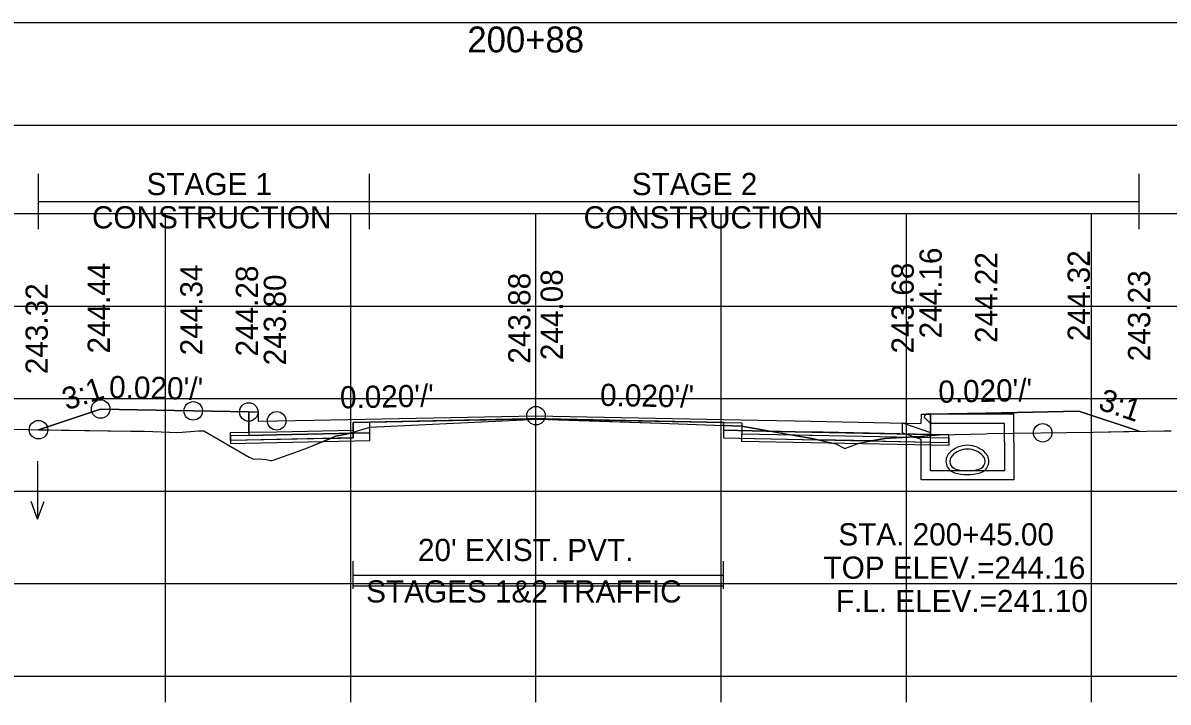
# Model space of a CAD drawing. Extents: x 1369627 to 1374022, y 380035 to 398173.
# Drawn here: x 1372070.8 to 1372132.7, y 380274.7 to 380311.4 of the extents above; entities that cross this region are included whole.
import ezdxf

# ---------------------------------------------------------------- set-up
doc = ezdxf.new("R2010")
doc.units = 0
for name, color, linetype in [('Default', 7, 'Continuous'), ('R_Alt Surface', 7, 'Continuous'), ('R_Axis', 7, 'Continuous'), ('R_Axis Annot', 7, 'Continuous'), ('R_Drive', 7, 'Continuous'), ('R_Exist Surface', 7, 'Continuous'), ('R_Fin Surface', 7, 'Continuous'), ('R_Grid', 7, 'Continuous'), ('R_MOT', 7, 'Continuous'), ('R_No Plot', 7, 'Continuous'), ('R_Water', 7, 'Continuous'), ('R_Water Annot', 7, 'Continuous'), ('R_Xsect Elev', 7, 'Continuous'), ('R_Xsect Slope', 7, 'Continuous'), ('T_Vehicle Path Rt', 7, 'Continuous')]:
    doc.layers.add(name, color=color, linetype=linetype)

msp = doc.modelspace()

# ---------------------------------------------------------------- linework, layer by layer
at = {"layer": 'Default'}
for p, q in [((1372088.652, 380280.811), (1372088.652, 380282.311)), ((1372108.652, 380280.811), (1372108.652, 380282.311)), ((1372088.652, 380281.561), (1372108.652, 380281.561))]:
    msp.add_line(p, q, dxfattribs=at)
msp.add_lwpolyline([(1371948.53, 380305.871), (1372248.53, 380305.871), (1372248.53, 380311.393), (1371948.53, 380311.393)], close=True, dxfattribs=at)
at = {"layer": 'R_Alt Surface'}
msp.add_line((1372089.564, 380289.823), (1372098.53, 380290.002), dxfattribs=at)
msp.add_lwpolyline([(1372083.03, 380290.373), (1372083.03, 380289.276), (1372084.53, 380289.306), (1372088.652, 380289.388), (1372088.652, 380289.805), (1372098.53, 380290.002), (1372108.652, 380289.8), (1372108.652, 380289.383), (1372112.53, 380289.306), (1372119.83, 380289.16), (1372119.838, 380290.256)], dxfattribs=at)
for points in [[(1372082.03, 380289.256), (1372083.03, 380289.276), (1372084.53, 380289.306), (1372088.652, 380289.388), (1372088.652, 380288.972), (1372082.03, 380288.839)], [(1372120.83, 380288.723), (1372120.83, 380289.14), (1372119.83, 380289.16), (1372114.03, 380289.276), (1372112.53, 380289.306), (1372108.652, 380289.383), (1372108.652, 380288.967), (1372119.826, 380288.743)]]:
    msp.add_lwpolyline(points, close=True, dxfattribs=at)
at = {"layer": 'R_Axis'}
for p, q in [((1371948.53, 380276.097), (1372248.53, 380276.097)), ((1372078.53, 380274.697), (1372078.53, 380276.097)), ((1372088.53, 380274.697), (1372088.53, 380276.097)), ((1372098.53, 380274.697), (1372098.53, 380276.097)), ((1372108.53, 380274.697), (1372108.53, 380276.097)), ((1372118.53, 380274.697), (1372118.53, 380276.097)), ((1372128.53, 380274.697), (1372128.53, 380276.097))]:
    msp.add_line(p, q, dxfattribs=at)
at = {"layer": 'R_Drive'}
for centre, radius, start, end in [((1372121.826, 380287.218), 1.354, 43.64848, 136.35152), ((1372121.826, 380287.218), 1.146, 43.64848, 136.35152), ((1372121.313, 380287.707), 0.646, 136.35152, 253.95293), ((1372121.313, 380287.707), 0.438, 136.35152, 253.95293), ((1372122.338, 380287.707), 0.438, 286.04707, 43.64848), ((1372122.338, 380287.707), 0.646, 286.04707, 43.64848), ((1372121.826, 380289.488), 2.5, 253.95293, 286.04707), ((1372121.826, 380289.488), 2.292, 253.95293, 286.04707)]:
    msp.add_arc(centre, radius, start, end, dxfattribs=at)
at = {"layer": 'R_Exist Surface'}
msp.add_lwpolyline([(1372066.878, 380289.501), (1372071.135, 380289.424), (1372076.651, 380289.331), (1372077.394, 380289.331), (1372079.191, 380289.267), (1372080.329, 380289.349), (1372080.597, 380289.355), (1372083.038, 380287.926), (1372083.127, 380287.89), (1372083.27, 380287.814), (1372083.574, 380287.843), (1372083.951, 380287.801), (1372084.187, 380287.745), (1372084.288, 380287.758), (1372085.703, 380288.25), (1372086.2, 380288.443), (1372087.699, 380289.058), (1372088.29, 380289.171), (1372089.564, 380289.549), (1372097.835, 380289.946), (1372098.652, 380289.987), (1372105.251, 380289.763), (1372109.642, 380289.613), (1372110.034, 380289.531), (1372113.431, 380288.934), (1372114.729, 380288.65), (1372115.203, 380288.393), (1372115.954, 380288.686), (1372117.37, 380288.942), (1372119.283, 380289.053), (1372120.305, 380289.143), (1372122.799, 380289.194), (1372122.939, 380289.203), (1372128.612, 380289.29), (1372132.459, 380289.353), (1372132.833, 380289.36)], dxfattribs=at)
at = {"layer": 'R_Fin Surface'}
for p, q in [((1372071.667, 380289.415), (1372075.02, 380290.532)), ((1372075.02, 380290.532), (1372080.02, 380290.432)), ((1372080.02, 380290.432), (1372083.02, 380290.372)), ((1372083.02, 380290.372), (1372083.52, 380290.372)), ((1372083.52, 380290.372), (1372083.53, 380289.872)), ((1372086.53, 380289.932), (1372098.53, 380290.172)), ((1372098.53, 380290.172), (1372110.53, 380289.932)), ((1372119.328, 380289.756), (1372119.338, 380290.256)), ((1372119.338, 380290.256), (1372119.838, 380290.256)), ((1372119.838, 380290.256), (1372122.838, 380290.316)), ((1372122.838, 380290.316), (1372127.838, 380290.416)), ((1372127.838, 380290.416), (1372131.097, 380289.33)), ((1372083.53, 380289.872), (1372084.53, 380289.892)), ((1372084.53, 380289.892), (1372086.53, 380289.932)), ((1372110.53, 380289.932), (1372112.53, 380289.892)), ((1372112.53, 380289.892), (1372119.328, 380289.756))]:
    msp.add_line(p, q, dxfattribs=at)
at = {"layer": 'R_Grid'}
for p, q in [((1371948.53, 380301.097), (1372248.53, 380301.097)), ((1372078.53, 380276.097), (1372078.53, 380301.097)), ((1372088.53, 380276.097), (1372088.53, 380301.097)), ((1372098.53, 380276.097), (1372098.53, 380301.097)), ((1372108.53, 380276.097), (1372108.53, 380301.097)), ((1372118.53, 380276.097), (1372118.53, 380301.097)), ((1372128.53, 380276.097), (1372128.53, 380301.097)), ((1371948.53, 380296.097), (1372248.53, 380296.097)), ((1371948.53, 380291.097), (1372248.53, 380291.097)), ((1371948.53, 380286.097), (1372248.53, 380286.097)), ((1371948.53, 380281.097), (1372248.53, 380281.097)), ((1371948.53, 380276.097), (1372248.53, 380276.097))]:
    msp.add_line(p, q, dxfattribs=at)
at = {"layer": 'R_MOT'}
for p, q in [((1372071.667, 380300.245), (1372071.667, 380303.245)), ((1372089.539, 380300.245), (1372089.539, 380303.245)), ((1372131.097, 380300.245), (1372131.097, 380303.245)), ((1372071.667, 380301.745), (1372131.097, 380301.745))]:
    msp.add_line(p, q, dxfattribs=at)
at = {"layer": 'R_No Plot'}
for p, q in [((1372083.02, 380290.372), (1372083.03, 380289.109)), ((1372119.828, 380288.993), (1372119.838, 380290.256)), ((1372089.564, 380289.823), (1372098.53, 380290.002)), ((1372089.564, 380289.24), (1372089.564, 380289.823)), ((1372098.53, 380290.002), (1372109.642, 380289.78)), ((1372098.53, 380290.002), (1372109.642, 380289.78)), ((1372109.642, 380289.78), (1372109.642, 380289.197)), ((1372083.03, 380289.109), (1372084.53, 380289.139)), ((1372084.53, 380289.139), (1372089.564, 380289.24)), ((1372109.642, 380289.197), (1372112.53, 380289.139)), ((1372109.642, 380289.197), (1372112.53, 380289.139)), ((1372109.642, 380288.78), (1372109.642, 380289.197)), ((1372112.53, 380289.139), (1372114.03, 380289.109)), ((1372112.53, 380289.139), (1372119.828, 380288.993)), ((1372119.828, 380288.993), (1372120.828, 380288.973)), ((1372120.828, 380288.973), (1372120.828, 380288.556)), ((1372120.828, 380288.556), (1372109.642, 380288.78))]:
    msp.add_line(p, q, dxfattribs=at)
msp.add_lwpolyline([(1372089.564, 380289.24), (1372084.53, 380289.139), (1372083.03, 380289.109), (1372082.03, 380289.089), (1372082.03, 380288.672), (1372089.564, 380288.823)], close=True, dxfattribs=at)
msp.add_lwpolyline([(1372088.652, 380280.987), (1372108.652, 380280.987)], dxfattribs=at)
for centre in [(1372075.02, 380290.532), (1372080.02, 380290.432), (1372083.02, 380290.372), (1372084.53, 380289.892), (1372098.53, 380290.172), (1372071.667, 380289.415), (1372125.892, 380289.249)]:
    msp.add_circle(centre, 0.5, dxfattribs=at)
at = {"layer": 'R_Water'}
for p, q in [((1372119.493, 380290.092), (1372119.576, 380290.257)), ((1372119.493, 380290.092), (1372119.826, 380289.757)), ((1372124.326, 380290.257), (1372119.576, 380290.257)), ((1372124.326, 380288.757), (1372124.326, 380290.257)), ((1372118.326, 380289.777), (1372119.826, 380289.257)), ((1372123.826, 380289.757), (1372119.826, 380289.757)), ((1372123.826, 380288.757), (1372123.826, 380289.757)), ((1372118.326, 380289.248), (1372119.326, 380288.901)), ((1372119.326, 380288.757), (1372119.326, 380288.901)), ((1372119.826, 380288.757), (1372119.826, 380289.257))]:
    msp.add_line(p, q, dxfattribs=at)
for points in [[(1372118.326, 380289.248), (1372118.326, 380289.777)], [(1372124.326, 380288.757), (1372124.326, 380286.697), (1372121.826, 380286.697), (1372119.326, 380286.697), (1372119.326, 380288.757)], [(1372123.826, 380288.757), (1372123.826, 380287.197), (1372121.826, 380287.197), (1372119.826, 380287.197), (1372119.826, 380288.757)]]:
    msp.add_lwpolyline(points, dxfattribs=at)
for centre, radius, start, end in [((1372121.826, 380287.218), 1.354, 43.64848, 136.35152), ((1372121.826, 380287.218), 1.146, 43.64848, 136.35152), ((1372121.313, 380287.706), 0.646, 136.35152, 253.95293), ((1372121.313, 380287.706), 0.438, 136.35152, 253.95293), ((1372122.338, 380287.706), 0.438, 286.04707, 43.64848), ((1372122.338, 380287.706), 0.646, 286.04707, 43.64848), ((1372121.826, 380289.488), 2.5, 253.95293, 286.04707), ((1372121.826, 380289.488), 2.292, 253.95293, 286.04707)]:
    msp.add_arc(centre, radius, start, end, dxfattribs=at)
at = {"layer": 'R_Water Annot'}
for p, q in [((1372071.618, 380287.719), (1372071.618, 380284.576)), ((1372071.618, 380284.576), (1372071.268, 380285.538)), ((1372071.618, 380284.576), (1372071.968, 380285.538))]:
    msp.add_line(p, q, dxfattribs=at)
at = {"layer": 'R_Xsect Elev'}
msp.add_line((1372098.53, 380289.981), (1372098.53, 380299.981), dxfattribs=at)
at = {"layer": 'T_Vehicle Path Rt'}
for p, q in [((1372075.02, 380290.532), (1372071.667, 380289.415)), ((1372080.02, 380290.432), (1372075.02, 380290.532)), ((1372083.02, 380290.372), (1372080.02, 380290.432)), ((1372083.03, 380289.276), (1372083.02, 380290.372)), ((1372119.838, 380290.256), (1372119.829, 380289.101)), ((1372122.838, 380290.316), (1372119.838, 380290.256)), ((1372127.838, 380290.416), (1372122.838, 380290.316)), ((1372131.097, 380289.33), (1372127.838, 380290.416)), ((1372098.063, 380289.993), (1372089.564, 380289.823)), ((1372098.53, 380290.002), (1372098.063, 380289.993)), ((1372098.078, 380289.958), (1372098.53, 380289.981)), ((1372098.53, 380289.981), (1372098.53, 380290.002)), ((1372098.997, 380289.993), (1372098.53, 380290.002)), ((1372098.53, 380290.002), (1372098.53, 380289.981)), ((1372108.652, 380289.8), (1372098.997, 380289.993)), ((1372108.652, 380289.647), (1372108.652, 380289.8)), ((1372087.429, 380288.947), (1372082.03, 380288.839)), ((1372087.429, 380288.947), (1372088.53, 380288.969)), ((1372119.828, 380288.993), (1372119.829, 380289.101)), ((1372119.829, 380289.101), (1372120.305, 380289.143))]:
    msp.add_line(p, q, dxfattribs=at)
for points in [[(1372089.564, 380289.823), (1372088.652, 380289.805), (1372088.652, 380289.278), (1372089.564, 380289.549)], [(1372089.564, 380289.549), (1372097.835, 380289.946), (1372098.078, 380289.958)], [(1372098.53, 380289.981), (1372098.652, 380289.987), (1372098.989, 380289.976)], [(1372098.989, 380289.976), (1372105.251, 380289.763), (1372108.652, 380289.647)], [(1372109.642, 380289.613), (1372108.652, 380289.647), (1372108.652, 380288.967)], [(1372112.228, 380289.145), (1372110.034, 380289.531), (1372109.642, 380289.613)], [(1372071.667, 380289.415), (1372076.651, 380289.331), (1372077.394, 380289.331), (1372079.191, 380289.267), (1372080.329, 380289.349), (1372080.597, 380289.355), (1372083.038, 380287.926), (1372083.127, 380287.89), (1372083.27, 380287.814), (1372083.574, 380287.843), (1372083.951, 380287.801), (1372084.187, 380287.745), (1372084.288, 380287.758), (1372085.703, 380288.25), (1372086.2, 380288.443), (1372087.429, 380288.947)], [(1372082.03, 380288.839), (1372082.03, 380289.256), (1372083.03, 380289.276)], [(1372088.53, 380289.242), (1372088.29, 380289.171), (1372087.699, 380289.058), (1372087.429, 380288.947)], [(1372088.53, 380288.969), (1372088.652, 380288.972), (1372088.652, 380289.278), (1372088.53, 380289.242)], [(1372108.652, 380288.967), (1372113.749, 380288.865), (1372113.431, 380288.934), (1372112.228, 380289.145)], [(1372115.876, 380288.655), (1372115.954, 380288.686), (1372116.624, 380288.807), (1372113.749, 380288.865), (1372114.588, 380288.681)], [(1372118.657, 380289.017), (1372117.37, 380288.942), (1372116.624, 380288.807), (1372119.826, 380288.743), (1372119.828, 380288.993)], [(1372119.829, 380289.101), (1372119.283, 380289.053), (1372118.657, 380289.017)], [(1372120.305, 380289.143), (1372122.799, 380289.194), (1372122.939, 380289.203), (1372128.612, 380289.29), (1372131.097, 380289.33)], [(1372114.588, 380288.681), (1372114.729, 380288.65), (1372115.203, 380288.393), (1372115.876, 380288.655)]]:
    msp.add_lwpolyline(points, dxfattribs=at)
for start, end in [(201.0185, 205.40009), (201.0185, 205.40009), (336.83572, 338.9815), (336.83572, 338.9815)]:
    msp.add_arc((1372098.53, 380290.172), 0.5, start, end, dxfattribs=at)

# ---------------------------------------------------------------- texts
at = {"layer": 'R_Axis Annot'}
for s, height, p in [('200+88', 1.4, (1372094.826, 380309.797)), ("20' EXIST. PVT.", 1.2, (1372092.156, 380282.318)), ('STAGES 1&2 TRAFFIC', 1.2, (1372089.359, 380280.078))]:
    msp.add_text(s, height=height, dxfattribs=at).set_placement(p)
at = {"layer": 'R_MOT'}
for s, p in [('STAGE 1', (1372077.501, 380302.088)), ('STAGE 2', (1372103.703, 380302.088)), ('CONSTRUCTION', (1372074.558, 380300.288)), ('CONSTRUCTION', (1372101.1, 380300.288))]:
    msp.add_text(s, height=1.2, dxfattribs=at).set_placement(p)
at = {"layer": 'R_Water Annot'}
for s, p in [('STA. 200+45.00', (1372114.857, 380283.162)), ('TOP ELEV.=244.16', (1372114.054, 380281.362)), ('F.L. ELEV.=241.10', (1372114.725, 380279.562))]:
    msp.add_text(s, height=1.2, dxfattribs=at).set_placement(p)
at = {"layer": 'R_Xsect Elev'}
for s, p in [('244.16', (1372120.438, 380294.346)), ('244.22', (1372123.438, 380294.099)), ('244.32', (1372128.438, 380294.199)), ('244.44', (1372075.52, 380293.532)), ('244.34', (1372080.52, 380293.432)), ('244.28', (1372083.52, 380293.372)), ('243.68', (1372118.926, 380293.531)), ('243.80', (1372085.03, 380292.892)), ('243.88', (1372098.23, 380292.981)), ('244.08', (1372099.981, 380293.172)), ('243.23', (1372131.697, 380293.113)), ('243.32', (1372072.167, 380292.415))]:
    msp.add_text(s, height=1.2, rotation=90, dxfattribs=at).set_placement(p)
at = {"layer": 'R_Xsect Slope'}
for s, rotation, p in [('3:1', 18.43323, (1372073.185, 380290.448)), ("0.020'/'", 358.85424, (1372075.47, 380291.124)), ("0.020'/'", 1.14576, (1372120.265, 380290.865)), ("0.020'/'", 1.14576, (1372087.956, 380290.561)), ("0.020'/'", 358.85424, (1372101.98, 380290.704)), ('3:1', 341.56677, (1372128.83, 380290.529))]:
    msp.add_text(s, height=1.2, rotation=rotation, dxfattribs=at).set_placement(p)

doc.saveas('drawing.dxf')
